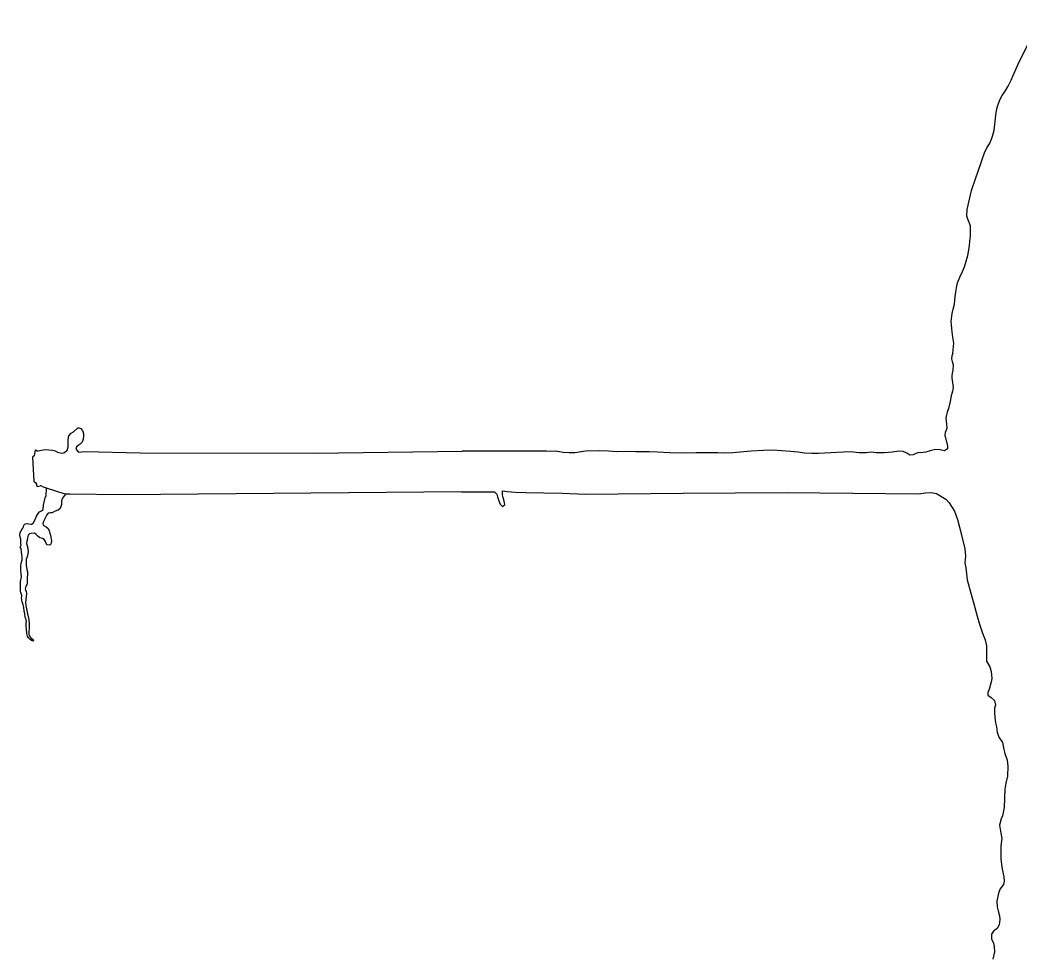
# Model space of a CAD drawing. Extents: x 3683613 to 3738215, y 469626 to 495384.
# Drawn here: x 3708586.3 to 3708762.5, y 473166.5 to 473331.8 of the extents above; entities that cross this region are included whole.
import ezdxf

# ---------------------------------------------------------------- set-up
doc = ezdxf.new("R2010")
doc.units = 0
doc.layers.add('V-ANNO-NPLT', color=7, linetype='Continuous')

msp = doc.modelspace()

# ---------------------------------------------------------------- linework, layer by layer
at = {"layer": 'V-ANNO-NPLT'}
for points in [[(3708750.83, 473273.04), (3708751, 473274.79), (3708750.84, 473275.85), (3708750.72, 473276.81), (3708750.7, 473277.42), (3708750.63, 473278.03), (3708750.58, 473278.61), (3708750.71, 473280.05), (3708750.93, 473280.84), (3708751.15, 473281.7), (3708751.19, 473282.42), (3708751.28, 473283.05), (3708751.37, 473283.9), (3708751.5, 473284.6), (3708751.67, 473285.44), (3708752.1, 473286.49), (3708752.54, 473287.46), (3708752.9, 473288.3), (3708753.47, 473290.3), (3708753.78, 473291.99), (3708753.87, 473292.8), (3708753.98, 473293.75), (3708753.97, 473295.52), (3708753.72, 473296.08), (3708753.47, 473296.69), (3708753.35, 473297.21), (3708753.41, 473298.38), (3708754.12, 473301.76), (3708754.9, 473303.96), (3708755.3, 473305.16), (3708755.79, 473306.53), (3708756.12, 473307.57), (3708756.43, 473308.38), (3708756.85, 473309.3), (3708757.3, 473309.96), (3708757.68, 473310.84), (3708757.92, 473311.54), (3708758.14, 473312.42), (3708758.25, 473313.41), (3708758.38, 473314.51), (3708758.47, 473315.5), (3708758.67, 473316.42), (3708758.89, 473317.1), (3708759.2, 473317.89), (3708759.53, 473318.5), (3708760.07, 473319.31), (3708760.63, 473320.19), (3708761.16, 473321.22), (3708761.45, 473321.92), (3708762.3, 473323.93), (3708766.27, 473331.84)], [(3708750.83, 473273.04), (3708750.67, 473272.56), (3708750.64, 473272.08), (3708750.73, 473271.56), (3708750.89, 473270.99), (3708750.83, 473270.07), (3708750.75, 473269.52), (3708750.66, 473269.03), (3708750.69, 473268.66), (3708750.74, 473268.28), (3708750.93, 473266.97), (3708750.78, 473266.32), (3708750.56, 473265.54), (3708750.37, 473264.51), (3708750.07, 473263.26), (3708749.84, 473262.63), (3708749.72, 473262.14)], [(3708749.72, 473262.14), (3708749.65, 473261.87), (3708749.59, 473261.58), (3708749.73, 473260.51), (3708749.77, 473259.84), (3708749.66, 473259.46), (3708749.52, 473259.08), (3708749.47, 473258.54), (3708749.49, 473258.34), (3708749.75, 473257.37), (3708749.79, 473257.23), (3708749.91, 473256.64), (3708749.89, 473256.17), (3708749.37, 473255.79), (3708748.86, 473255.94), (3708748.44, 473256.05), (3708747.58, 473256), (3708747.03, 473255.86), (3708746.08, 473255.58), (3708745.14, 473255.49), (3708744.83, 473255.53), (3708744.3, 473255.32), (3708743.85, 473255.12), (3708743.29, 473255.07), (3708742.75, 473255.38), (3708742.12, 473255.68), (3708741.3, 473255.76), (3708740.22, 473255.61), (3708738.78, 473255.46), (3708737.34, 473255.46), (3708736.48, 473255.57), (3708735.56, 473255.47), (3708734.34, 473255.45), (3708732.74, 473255.63), (3708730.39, 473255.54), (3708727.17, 473255.36), (3708725.98, 473255.34), (3708724.62, 473255.41), (3708723.58, 473255.57), (3708722.25, 473255.69), (3708719.08, 473255.93), (3708717.46, 473255.9), (3708715.28, 473255.76), (3708712.02, 473255.48), (3708710.5, 473255.38), (3708709.39, 473255.44), (3708707.42, 473255.48), (3708705.57, 473255.46), (3708703.05, 473255.4), (3708700.92, 473255.44), (3708698.78, 473255.59), (3708697.29, 473255.62), (3708696.21, 473255.65), (3708694.95, 473255.64), (3708693.31, 473255.67), (3708691.51, 473255.64), (3708690.1, 473255.73), (3708688.5, 473255.82), (3708686.11, 473255.77), (3708684.15, 473255.45), (3708683.16, 473255.46), (3708682.14, 473255.53), (3708681.45, 473255.66), (3708680.79, 473255.73), (3708679.95, 473255.71), (3708679.19, 473255.74), (3708664.32, 473255.75)], [(3708594.56, 473255.86), (3708594.6, 473255.9), (3708594.78, 473256.55), (3708594.78, 473257.09), (3708594.81, 473257.79), (3708594.94, 473258.44), (3708595.3, 473258.91), (3708595.75, 473259.15), (3708596.49, 473259.85), (3708596.67, 473259.89), (3708597.03, 473259.78), (3708597.3, 473259.42), (3708597.5, 473258.88), (3708597.52, 473258.46), (3708597.45, 473257.87), (3708597.25, 473257.33), (3708596.94, 473256.98), (3708596.58, 473256.75), (3708596.35, 473256.6), (3708596.15, 473256.33), (3708596.24, 473255.99), (3708596.6, 473255.59), (3708597.68, 473255.7), (3708607.51, 473255.46), (3708638.11, 473255.43), (3708664.32, 473255.75)], [(3708588.88, 473254.97), (3708588.5, 473254.67), (3708588.72, 473250.39), (3708588.87, 473250.37), (3708589.05, 473250.2), (3708589.2, 473249.93), (3708589.2, 473249.78), (3708589.26, 473249.6), (3708589.37, 473249.55), (3708589.84, 473249.67)], [(3708588.88, 473254.96), (3708589.02, 473255.97), (3708589.35, 473255.79), (3708589.53, 473255.82), (3708590.36, 473255.97), (3708590.74, 473256.04), (3708592.05, 473255.95), (3708592.52, 473255.79), (3708592.92, 473255.61), (3708593.39, 473255.48), (3708593.79, 473255.43), (3708594.15, 473255.52), (3708594.56, 473255.86)], [(3708590.99, 473249.2), (3708590.45, 473249.4), (3708590.04, 473249.62), (3708589.84, 473249.67)], [(3708594.33, 473248.16), (3708593.97, 473247.7), (3708593.78, 473247.44), (3708593.67, 473247.22), (3708593.62, 473246.94), (3708593.64, 473246.59), (3708593.63, 473246.35), (3708593.39, 473245.62), (3708593.03, 473245.35), (3708592.79, 473245.28), (3708592.37, 473245.14), (3708592, 473244.85), (3708591.61, 473244.87), (3708591.29, 473244.82), (3708591.05, 473244.54), (3708590.8, 473244.08), (3708590.44, 473243.34), (3708590.35, 473242.91), (3708590.41, 473242.7), (3708590.94, 473242.43), (3708591.27, 473242.09), (3708591.42, 473241.68), (3708591.61, 473241.1), (3708591.72, 473240.58), (3708591.86, 473239.85), (3708591.77, 473239.37), (3708591.65, 473239.21), (3708591.42, 473239.16), (3708591.1, 473239.25), (3708590.92, 473239.48), (3708590.78, 473239.81), (3708590.56, 473240.16), (3708590.27, 473240.36), (3708589.78, 473240.44), (3708589.45, 473240.76), (3708589.14, 473241.05), (3708588.85, 473241.27), (3708588.27, 473241.22), (3708588, 473241.18), (3708587.76, 473240.92), (3708587.6, 473240.48), (3708587.6, 473240.29)], [(3708589.72, 473245.03), (3708590.07, 473245.25), (3708590.38, 473245.49), (3708590.47, 473246.24), (3708590.67, 473247.29), (3708590.74, 473247.52), (3708590.91, 473247.96)], [(3708590.91, 473247.96), (3708590.99, 473249.2)], [(3708594.29, 473248.18), (3708590.99, 473249.2)], [(3708594.29, 473248.18), (3708594.33, 473248.16)], [(3708664.2, 473248.58), (3708604.42, 473248.06), (3708595.11, 473248.18), (3708594.33, 473248.16)], [(3708664.2, 473248.58), (3708670, 473248.59), (3708670.41, 473248.19), (3708670.52, 473247.7), (3708670.7, 473247.18), (3708671.03, 473246.39), (3708671.42, 473246.01), (3708671.8, 473246.33), (3708671.68, 473246.91), (3708671.52, 473247.58), (3708671.43, 473248.08), (3708671.44, 473248.78), (3708672.23, 473248.64), (3708673.64, 473248.54), (3708675.53, 473248.49), (3708678.72, 473248.38), (3708681.92, 473248.34), (3708686.06, 473248.17), (3708703.27, 473248.37), (3708721.61, 473248.44), (3708744.79, 473248.23), (3708746.02, 473248.43), (3708747.01, 473248.45), (3708748, 473248.29), (3708749.62, 473247.3), (3708750.19, 473246.65), (3708751.12, 473245.15), (3708751.66, 473243.68), (3708752.37, 473241.01), (3708752.48, 473240.45), (3708752.96, 473238.51), (3708753.06, 473237.21), (3708752.99, 473236.08), (3708753.15, 473235.15), (3708753.39, 473233.06), (3708754, 473230.72), (3708754.53, 473228.82), (3708755.17, 473226.67), (3708755.53, 473225.21), (3708756.07, 473223.62), (3708756.55, 473222.48), (3708756.79, 473221.43), (3708756.8, 473219.23), (3708756.82, 473218.68), (3708757.39, 473217.7), (3708757.6, 473216.89), (3708757.72, 473215.66), (3708757.61, 473215.05), (3708757.33, 473213.96), (3708757.2, 473213.61), (3708757.01, 473213.15), (3708757.04, 473212.72), (3708757.6, 473212.31), (3708758.2, 473211.78), (3708758.35, 473210.94), (3708758.21, 473210.39), (3708758.18, 473209.45), (3708758.25, 473208.82), (3708758.39, 473207.84), (3708758.55, 473207.09), (3708758.68, 473206.16), (3708758.97, 473205.32), (3708759.61, 473204.36), (3708759.82, 473203.14), (3708760.01, 473202.43), (3708760.41, 473201.22), (3708760.56, 473200.15), (3708760.52, 473198.39), (3708760.19, 473197.15), (3708760, 473196.14), (3708759.93, 473192.86), (3708759.61, 473191.42), (3708759.4, 473190.91), (3708759.06, 473189.75), (3708759.3, 473188.38), (3708759.49, 473187.44), (3708759.34, 473186.13), (3708759.3, 473183.75), (3708759.56, 473182.01), (3708759.82, 473180.67), (3708759.88, 473179.89), (3708759.81, 473179.27), (3708759.22, 473178.5), (3708758.89, 473177.74), (3708758.63, 473176.37), (3708758.65, 473175.36), (3708758.83, 473174.62), (3708759.07, 473173.79), (3708759.15, 473173.11), (3708759.04, 473172.16), (3708758.65, 473171.51), (3708758, 473171.05), (3708757.65, 473170.53), (3708757.7, 473169.72), (3708758.04, 473168.96), (3708758.17, 473168.33), (3708758.22, 473167.44), (3708757.89, 473166.12)], [(3708587.6, 473240.29), (3708587.5, 473239.85), (3708587.47, 473239.48), (3708587.54, 473239.07), (3708587.66, 473238.64), (3708587.7, 473238.47), (3708587.73, 473238.08), (3708587.68, 473237.64), (3708587.55, 473237.11), (3708587.41, 473236.63), (3708587.37, 473236.1), (3708587.4, 473235.65), (3708587.46, 473235.28), (3708587.52, 473234.89), (3708587.6, 473234.48), (3708587.61, 473234.04), (3708587.59, 473233.4), (3708587.57, 473232.91), (3708587.54, 473232.55), (3708587.49, 473232.2), (3708587.31, 473231.94), (3708587.21, 473231.46), (3708587.28, 473231.22), (3708587.38, 473231.03), (3708587.46, 473230.6), (3708587.37, 473230.16), (3708587.32, 473229.51), (3708587.3, 473229.11), (3708587.35, 473228.47), (3708587.43, 473227.92), (3708587.63, 473227.04), (3708587.88, 473226.03), (3708587.93, 473225.29), (3708587.93, 473224.47), (3708587.88, 473223.97), (3708587.88, 473223.39), (3708587.94, 473223.31), (3708588.14, 473222.87), (3708588.38, 473222.68), (3708588.63, 473222.52), (3708588.66, 473222.33), (3708588.59, 473222.25), (3708588.35, 473222.34), (3708588.11, 473222.52), (3708587.82, 473222.8), (3708587.64, 473223.09), (3708587.5, 473223.6), (3708587.45, 473224.33), (3708587.41, 473224.91), (3708587.37, 473225.29), (3708587.39, 473225.52), (3708587.45, 473225.72), (3708587.37, 473225.98), (3708587.21, 473226.47), (3708587.15, 473227.03), (3708587.05, 473227.56), (3708587, 473228.17), (3708586.85, 473228.62), (3708586.66, 473229.18), (3708586.54, 473229.9), (3708586.61, 473230.09), (3708586.61, 473230.29), (3708586.51, 473230.67), (3708586.44, 473230.79), (3708586.39, 473231.05), (3708586.37, 473231.5), (3708586.37, 473232.2), (3708586.38, 473232.74), (3708586.56, 473233.56), (3708586.48, 473234.1), (3708586.44, 473234.69), (3708586.45, 473235.51), (3708586.52, 473235.97), (3708586.69, 473236.56), (3708586.69, 473237.09), (3708586.56, 473237.96), (3708586.51, 473238.6), (3708586.35, 473238.76), (3708586.4, 473238.95), (3708586.49, 473239.17), (3708586.47, 473239.46), (3708586.43, 473239.91), (3708586.43, 473240.22), (3708586.35, 473240.59), (3708586.3, 473241.03), (3708586.31, 473241.36), (3708586.49, 473241.76), (3708586.68, 473242.02), (3708586.83, 473242.2), (3708586.93, 473242.4), (3708586.99, 473242.66), (3708587.1, 473242.87), (3708587.53, 473242.98), (3708588.2, 473242.9), (3708588.33, 473242.88), (3708588.64, 473243.03), (3708588.94, 473243.58), (3708589.24, 473244.29), (3708589.36, 473244.56), (3708589.5, 473244.78), (3708589.72, 473245.03)]]:
    msp.add_lwpolyline(points, dxfattribs=at)

doc.saveas('drawing.dxf')
